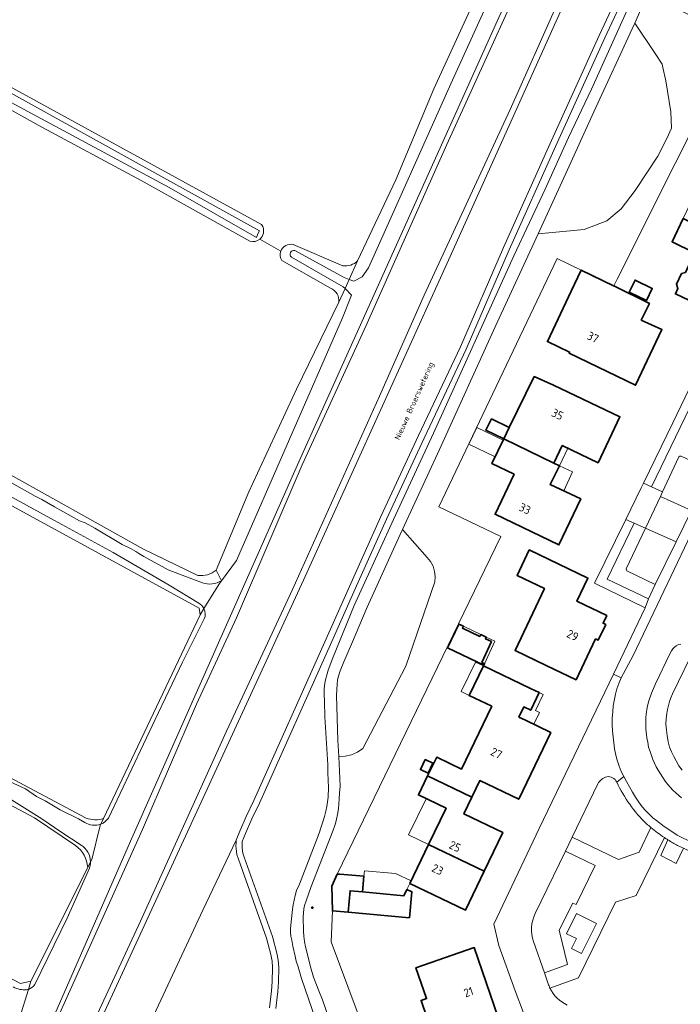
# Model space of a CAD drawing. Header units: metres. Extents: x 149984 to 156489, y 469398 to 478068.
# Tile 450 of 656: x 153351 to 153458, y 473338 to 473498. Entities that reach past the tile are written whole.
import ezdxf
from ezdxf.enums import TextEntityAlignment as Align

# ---------------------------------------------------------------- set-up
doc = ezdxf.new("R2010")
doc.units = ezdxf.units.M
doc.header["$LTSCALE"] = 0.75
for name, color, linetype, lineweight in [('B-WE-GR-BEPLANTING_CULTUUR_HEESTERS-GV', 252, 'Continuous', 18), ('B-WE-GR-GRAS-GV', 252, 'Continuous', 13), ('B-WE-IE-MEUBILAIR-S', 252, 'Continuous', 25), ('B-WE-OG-BEBOUWING-GV', 6, 'Continuous', 35), ('B-WE-OG-BEBOUWING-T18', 1, 'Continuous', 18), ('B-WE-OG-BEBOUWING_LUIFEL-GV', 6, 'Continuous', 18), ('B-WE-OG-BEBOUWING_OVERBOUWING-GV', 6, 'Continuous', 18), ('B-WE-OG-TERREIN_BEGROEID-GV', 252, 'Continuous', 18), ('B-WE-OG-TERREIN_ERF-GV', 252, 'Continuous', 18), ('B-WE-OG-TERREIN_OEVER-GV', 252, 'Continuous', 18), ('B-WE-OG-TOPOGRAFIE-T18', 7, 'Continuous', 18), ('B-WE-OG-WATER_MEER-GV', 252, 'Continuous', 18), ('B-WE-OG-WATER_SLOOT-GV', 252, 'Continuous', 18), ('B-WE-VH-GESLOTENVERHARDING_BETON-GV', 252, 'Continuous', 18), ('B-WE-VH-ONVERHARD_ZAND-GV', 252, 'Continuous', 18), ('B-WE-VH-OPENVERHARDING_BETONSTRAATSTEEN-GV', 252, 'Continuous', 18), ('B-WE-VH-OPENVERHARDING_STRAATBAKSTEEN-GV', 252, 'Continuous', 18), ('B-WE-VH-OPENVERHARDING_TEGEL-GV', 252, 'Continuous', 18)]:
    doc.layers.add(name, color=color, linetype=linetype, lineweight=lineweight)
doc.styles.add('NLCS-ISO-M500-T18', font='NLCS-ISO.ttf', dxfattribs={"height": 0.9})
doc.styles.add('NLCS-ISO-M750-T18', font='NLCS-ISO.ttf', dxfattribs={"height": 1.35})

# ---------------------------------------------------------------- blocks, each defined once
blk = doc.blocks.new('SIE-MEUBILAIR_PAAL_LICHTMAST-SO')
for points in [[(-0.62, 0), (-1, 0)], [(-0.71, 0.71), (-0.44, 0.44)], [(0, 1), (0, 0.62)], [(0.44, 0.44), (0.71, 0.71)], [(1, 0), (0.62, 0)], [(-0.71, -0.71), (-0.44, -0.44)], [(0, -0.62), (0, -1)], [(0.44, -0.44), (0.71, -0.71)]]:
    blk.add_lwpolyline(points)
blk.add_circle((0, 0), 0.5)

msp = doc.modelspace()

# ---------------------------------------------------------------- linework, layer by layer
at = {"layer": 'B-WE-GR-BEPLANTING_CULTUUR_HEESTERS-GV', "flags": 128}
for points in [[(153452.134, 473500), (153450.742, 473496.943), (153454.066, 473492.014), (153455.222, 473490.258), (153455.289, 473489.754), (153455.787, 473487.602), (153456.633, 473482.525), (153456.745, 473479.911), (153455.979, 473478.217), (153454.511, 473475.357), (153450.813, 473469.777), (153448.553, 473466.789), (153446.198, 473464.832), (153442.536, 473463.446), (153435.034, 473462.737), (153428.1, 473447.65), (153419.03, 473427.73), (153413.031, 473414.742), (153417.029, 473410.18), (153417.569, 473409.504), (153417.976, 473408.74), (153418.236, 473407.915), (153418.339, 473407.057), (153418.284, 473406.193), (153413.619, 473392.66), (153413.521, 473392.426), (153406.559, 473379.126), (153405.696, 473378.539), (153404.737, 473378.123), (153403.718, 473377.894), (153402.674, 473377.86), (153402.86, 473374.26), (153402.87, 473372.97), (153402.78, 473371.93), (153402.74, 473370.93), (153402.61, 473369.39), (153402.5, 473368.69), (153402.22, 473367.41), (153402.01, 473366.66), (153401.75, 473365.88), (153398.19, 473356.72), (153397.36, 473354.44), (153397.11, 473353.68), (153397, 473353.1), (153396.87, 473351.78), (153396.91, 473349.48), (153396.99, 473348.66), (153397.11, 473347.82), (153397.26, 473346.96), (153397.8, 473344.83), (153398.06, 473343.7), (153398.58, 473342.04), (153399.43, 473339.8), (153400, 473338.35), (153402.04, 473332.57)], [(153409.74, 473325.543), (153401.438, 473347.731), (153401.64, 473352.775), (153401.546, 473356.803), (153402.426, 473358.757), (153428.97, 473413.592), (153418.925, 473418.379), (153438.143, 473458.711), (153442.057, 473456.846), (153447.311, 473454.276), (153447.348, 473454.258), (153447.894, 473455.346), (153466.75, 473492.918), (153467.58, 473494.573), (153467.518, 473494.602), (153456.706, 473499.67)], [(153444.76, 473373.41), (153440.595, 473364.777), (153448.13, 473361.13), (153451.47, 473362.3), (153453.384, 473366.309)], [(153434.32, 473347.79), (153436.068, 473342.731), (153439.84, 473344.1), (153438.49, 473349.63), (153440.7, 473354.05), (153441.23, 473353.8), (153444.3, 473360.14), (153439.491, 473362.489), (153434.6, 473352.35)]]:
    msp.add_lwpolyline(points, dxfattribs=at)
for points in [[(153465.91, 473430.15), (153465.81, 473430.48), (153461.21, 473432.71), (153461.15, 473433.07), (153464.14, 473439.39), (153464.51, 473439.54), (153468.95, 473437.35), (153469.16, 473437.28), (153469.44, 473437.41), (153470.41, 473439.403), (153463.58, 473442.59), (153453.474, 473421.633), (153455.266, 473420.806), (153457.9, 473426.51), (153458.08, 473426.6), (153458.28, 473426.65), (153462.76, 473424.57), (153463.14, 473424.49), (153463.3, 473424.62)], [(153452.976, 473403.477), (153454.092, 473405.766), (153449.46, 473408), (153449.35, 473408.32), (153452.479, 473414.914), (153450.65, 473415.73), (153446.25, 473406.65)]]:
    msp.add_lwpolyline(points, close=True, dxfattribs=at)
at = {"layer": 'B-WE-GR-BEPLANTING_CULTUUR_HEESTERS-GV'}
for points in [[(153446.2, 473374.56, 0.2008481), (153444.76, 473373.41)], [(153447.82, 473373.68, 0.3407791), (153446.2, 473374.56)], [(153452.65, 473366.94, -0.0914343), (153447.82, 473373.68)], [(153453.384, 473366.309, -0.0124387), (153452.65, 473366.94)], [(153434.6, 473352.35, 0.2092028), (153434.32, 473347.79)]]:
    msp.add_lwpolyline(points, format="xyb", dxfattribs=at)
at = {"layer": 'B-WE-GR-GRAS-GV', "flags": 128}
for points in [[(153062.906, 473585.501), (152754.521, 473793.784), (152751.081, 473795.24), (152748.568, 473794.313), (152732.652, 473765.879), (152731.789, 473764.337), (152735.967, 473761.413), (152732.825, 473756.214), (153033.921, 473556.321), (153112.105, 473504.33), (153149.411, 473480.782), (153361.633, 473367.856)], [(153364.441, 473367.801), (153380.128, 473400.878), (153379.996, 473401.937), (153143.326, 473531.185), (153066.275, 473583.226), (153045.241, 473555.424)], [(153388.239, 473461.534), (153370.554, 473471.39), (153353.84, 473480.352), (153316.961, 473501.049), (153293.328, 473513.499), (153263.931, 473529.219), (153247.361, 473538.78), (153217.708, 473555.065), (153187.988, 473571.784)], [(153359.903, 473363.377), (153353.223, 473367.874), (153154.09, 473473.939), (153138.612, 473482.749), (153119.836, 473495.223), (153114.012, 473498.795), (153096.068, 473510.518), (153083.136, 473519.605), (153017.689, 473563.086), (153016.499, 473562.954), (153014.829, 473564.146)], [(153013.671, 473558.741), (153012.989, 473557.725), (153003.534, 473543.639), (153003.269, 473541.92), (153077.617, 473492.707), (153109.896, 473471.011), (153142.837, 473450.771), (153190.991, 473425.238), (153350.932, 473340.968), (153352.652, 473341.365), (153361.873, 473359.834)], [(153225.669, 473555.555), (153242.367, 473545.627), (153282.178, 473523.417), (153319.698, 473502.818), (153367.074, 473476.878), (153390.126, 473464.23)], [(153134.96, 473552.377), (153130.878, 473546.719), (153130.36, 473544.837), (153130.457, 473543.24), (153141.113, 473535.652), (153164.043, 473524.05), (153201.573, 473503.587), (153214.92, 473496.099), (153232.971, 473486.985), (153256.648, 473473.693), (153288.271, 473456.894), (153319.261, 473440.226), (153347.439, 473424.601), (153370.945, 473411.545), (153379.794, 473407.271)], [(153447.595, 473537.336), (153446.945, 473535.903), (153437.054, 473514.231), (153420.228, 473477.232), (153407.081, 473447.755), (153396.703, 473425.209), (153386.048, 473400.377), (153379.557, 473386.324), (153370.766, 473365.994), (153352.888, 473326.308), (153335.93, 473288.558)], [(153343.793, 473292.727), (153358.936, 473326.279), (153370.467, 473351.13), (153384.407, 473381.988), (153395.155, 473404.969), (153409.276, 473436.366), (153416.555, 473452.777), (153430.523, 473482.934), (153438.164, 473500.006), (153453.054, 473532.322), (153454.938, 473535.442)], [(153405.72, 473458.328), (153411.942, 473471.508), (153418.127, 473486.28), (153428.309, 473508.494)], [(153393.244, 473459.904), (153389.822, 473461.854)], [(153389.822, 473461.854), (153393.244, 473459.904)], [(153395.253, 473460.987), (153403.34, 473457.558)], [(153401.325, 473453.897), (153393.429, 473458.393)], [(153382.728, 473408.134), (153388.08, 473420.848), (153395.817, 473437.507), (153402.685, 473451.641)]]:
    msp.add_lwpolyline(points, dxfattribs=at)
at = {"layer": 'B-WE-GR-GRAS-GV'}
for points in [[(153390.429, 473462.859, -0.1735538), (153389.822, 473461.854)], [(153390.126, 473464.23, -0.2106613), (153390.429, 473462.859)], [(153389.822, 473461.854, -0.2466333), (153388.239, 473461.534)], [(153393.429, 473458.393, -0.2360518), (153393.244, 473459.904)], [(153393.244, 473459.904, -0.1901258), (153394.067, 473460.846)], [(153394.067, 473460.846, -0.1811276), (153395.253, 473460.987)], [(153403.34, 473457.558, 0.2336279), (153405.72, 473458.328)], [(153402.685, 473451.641, 0.3394506), (153401.325, 473453.897)], [(153379.794, 473407.271, 0.2306387), (153382.728, 473408.134)], [(153361.633, 473367.856, 0.1756005), (153364.441, 473367.801)], [(153361.873, 473359.834, 0.22625), (153359.903, 473363.377)]]:
    msp.add_lwpolyline(points, format="xyb", dxfattribs=at)
at = {"layer": 'B-WE-OG-BEBOUWING-GV', "flags": 128}
for points in [[(153465.079, 473462.099), (153458.599, 473465.202), (153456.804, 473461.454), (153460.479, 473459.655), (153458.98, 473456.448), (153458.352, 473456.284), (153457.555, 473454.58), (153457.775, 473453.869), (153457.354, 473452.969), (153468.213, 473447.843), (153471.624, 473455.068), (153463.551, 473458.907)], [(153447.311, 473454.276), (153442.057, 473456.846), (153440.414, 473453.398), (153436.551, 473445.232), (153440.162, 473443.524), (153440.084, 473443.36), (153450.89, 473438.143), (153455.17, 473447.182), (153451.821, 473448.73), (153453.144, 473451.423), (153447.348, 473454.258)], [(153449.859, 473453.278), (153452.646, 473451.915), (153453.594, 473453.854), (153450.808, 473455.217)], [(153429.489, 473429.433), (153437.611, 473425.511), (153438.972, 473428.34), (153444.784, 473425.544), (153448.344, 473433.021), (153437.538, 473438.167), (153434.425, 473439.555), (153430.374, 473431.265)], [(153427.452, 473432.663), (153426.573, 473430.826), (153429.489, 473429.433), (153430.374, 473431.265)], [(153437.611, 473425.511), (153429.489, 473429.433), (153427.553, 473425.423), (153431.158, 473423.689), (153428.061, 473417.189), (153438.431, 473412.2), (153441.99, 473419.676), (153436.988, 473422.034), (153438.532, 473425.074)], [(153436.115, 473405.128), (153431.297, 473395.069), (153436.363, 473392.643), (153441.215, 473390.319), (153444.394, 473396.955), (153444.827, 473396.748), (153446.041, 473399.283), (153445.609, 473399.49), (153446.211, 473400.749), (153441.358, 473403.069), (153443.142, 473406.827), (153433.609, 473411.389), (153431.637, 473407.272)], [(153426.256, 473392.702), (153426.361, 473392.918), (153425.916, 473393.139), (153427.458, 473396.514), (153426.506, 473396.94), (153426.638, 473397.205), (153425.721, 473397.637), (153425.579, 473397.355), (153422.749, 473398.702), (153422.905, 473398.992), (153422.191, 473399.339), (153420.335, 473395.52)], [(153417.101, 473374.696), (153424.297, 473371.25), (153425.579, 473373.928), (153431.898, 473370.903), (153437.108, 473381.735), (153433.007, 473383.728), (153431.924, 473384.249), (153432.728, 473385.904), (153433.843, 473385.362), (153435.233, 473388.222), (153433.841, 473388.899), (153426.186, 473392.552), (153423.877, 473387.749), (153427.511, 473386.009), (153422.591, 473375.777), (153418.574, 473377.728)], [(153416.71, 473377.362), (153415.93, 473375.728), (153417.181, 473375.131), (153417.961, 473376.765)], [(153426.273, 473359.204), (153429.307, 473365.513), (153422.989, 473368.528), (153424.297, 473371.25), (153417.101, 473374.696), (153415.602, 473371.611), (153420.104, 473369.435), (153417.265, 473363.549)], [(153417.265, 473363.549), (153414.212, 473357.22), (153423.24, 473352.897), (153426.273, 473359.204)], [(153406.525, 473355.875), (153406.754, 473358.425), (153402.826, 473358.727), (153402.426, 473358.757), (153401.546, 473356.803), (153401.64, 473352.775), (153404.193, 473352.546), (153404.51, 473356.062)], [(153404.193, 473352.546), (153414.153, 473351.653), (153414.541, 473355.885), (153413.744, 473356.248), (153413.262, 473355.249), (153406.525, 473355.875), (153404.51, 473356.062)], [(153421.742, 473333.122), (153428.548, 473335.47), (153424.666, 473346.834), (153415.212, 473343.552), (153416.928, 473338.538), (153416.034, 473338.232), (153418.048, 473332.351), (153421.343, 473333.479), (153421.591, 473333.564)]]:
    msp.add_lwpolyline(points, close=True, dxfattribs=at)
at = {"layer": 'B-WE-OG-BEBOUWING_LUIFEL-GV', "flags": 128}
for points in [[(153438.532, 473425.074), (153439.891, 473427.898), (153438.972, 473428.34), (153437.611, 473425.511)], [(153438.532, 473425.074), (153436.988, 473422.034), (153439.209, 473420.987), (153440.662, 473424.07)], [(153422.905, 473398.992), (153422.749, 473398.702), (153425.579, 473397.355), (153425.721, 473397.637)], [(153426.361, 473392.918), (153428.037, 473396.564), (153426.638, 473397.205), (153426.506, 473396.94), (153427.458, 473396.514), (153425.916, 473393.139)], [(153423.877, 473387.749), (153426.186, 473392.552), (153424.853, 473393.195), (153422.538, 473388.395)], [(153435.233, 473388.222), (153433.843, 473385.362), (153432.728, 473385.904), (153431.924, 473384.249), (153434.349, 473383.076), (153435.286, 473385.013), (153434.618, 473385.336), (153435.866, 473387.916)], [(153416.861, 473371.002), (153414.021, 473365.114), (153417.265, 473363.549), (153420.104, 473369.435)], [(153406.525, 473355.875), (153413.262, 473355.249), (153413.744, 473356.248), (153414.212, 473357.22), (153414.414, 473357.638), (153411.909, 473358.833), (153406.834, 473359.288), (153406.754, 473358.425)]]:
    msp.add_lwpolyline(points, close=True, dxfattribs=at)
at = {"layer": 'B-WE-OG-BEBOUWING_OVERBOUWING-GV', "flags": 128}
msp.add_lwpolyline([(153429.381, 473429.208), (153425.082, 473431.284), (153423.771, 473428.569), (153428.07, 473426.493)], close=True, dxfattribs=at)
at = {"layer": 'B-WE-OG-TERREIN_BEGROEID-GV', "flags": 128}
for points in [[(153453.232, 473510.36), (153445.899, 473494.533), (153437.872, 473476.889), (153430.355, 473460.116), (153423.341, 473443.988), (153416.536, 473429.546), (153410.419, 473416.383), (153405.303, 473405.053), (153401.334, 473396.044), (153389.766, 473370.288), (153388.521, 473367.707), (153387.525, 473365.359), (153386.994, 473364.027), (153386.969, 473363.736), (153386.961, 473363.371), (153386.986, 473362.989), (153387.105, 473362.175), (153387.317, 473361.521), (153391.876, 473348.627), (153392.603, 473345.932), (153392.844, 473344.77), (153392.911, 473343.588), (153392.849, 473341.212), (153392.757, 473339.714), (153392.422, 473336.93)], [(153392.422, 473336.93), (153392.757, 473339.714), (153392.849, 473341.212), (153392.911, 473343.588), (153392.844, 473344.77), (153392.603, 473345.932), (153391.876, 473348.627), (153387.317, 473361.521), (153387.105, 473362.175), (153386.986, 473362.989), (153386.961, 473363.371), (153386.969, 473363.736), (153386.994, 473364.027), (153387.525, 473365.359), (153388.521, 473367.707), (153389.766, 473370.288), (153401.334, 473396.044), (153405.303, 473405.053), (153410.419, 473416.383), (153416.536, 473429.546), (153423.341, 473443.988), (153430.355, 473460.116), (153437.872, 473476.889), (153445.899, 473494.533), (153453.232, 473510.36)], [(153447.33, 473500), (153444.99, 473494.95), (153436.96, 473477.3), (153429.44, 473460.52), (153422.43, 473444.4), (153415.63, 473429.97), (153409.51, 473416.8), (153404.39, 473405.46), (153401.984, 473400), (153400.42, 473396.45), (153388.86, 473370.71), (153387.61, 473368.12), (153386.6, 473365.74), (153386.01, 473364.26), (153385.97, 473363.79), (153385.96, 473363.35), (153385.99, 473362.89), (153386.05, 473362.44), (153386.13, 473361.94), (153386.37, 473361.2), (153390.92, 473348.33), (153391.63, 473345.7), (153391.85, 473344.64), (153391.91, 473343.57), (153391.85, 473341.26), (153391.76, 473339.8), (153391.43, 473337.06)], [(153398.86, 473335.2), (153396.6, 473341.82), (153396.06, 473343.67), (153395.75, 473344.62), (153395.57, 473345.44), (153395.18, 473347.07), (153395.03, 473348), (153394.9, 473348.67), (153394.85, 473349.26), (153394.85, 473349.86), (153394.91, 473351.03), (153395.13, 473352.99), (153395.26, 473353.74), (153395.57, 473355.27), (153395.82, 473356.08), (153396.26, 473357.11), (153399.48, 473365.38), (153399.81, 473366.44), (153400.13, 473367.38), (153400.35, 473368.13), (153400.57, 473368.98), (153400.72, 473369.73), (153400.92, 473371.23), (153400.98, 473372.82), (153400.96, 473373.99), (153400.9, 473375.21), (153400.89, 473376.48), (153400.42, 473384.29), (153400.33, 473386.76), (153400.31, 473387.92), (153400.32, 473388.83), (153400.42, 473389.74), (153400.53, 473390.32), (153400.76, 473391.29), (153400.96, 473391.89), (153401.72, 473393.87), (153405.18, 473402.4), (153406.88, 473406.16), (153411.58, 473416.33), (153418.03, 473430.35), (153431.11, 473459.14), (153436.21, 473469.97), (153439.97, 473478.39), (153443.71, 473486.24), (153449.939, 473500)], [(153460.745, 473395.922), (153456.89, 473388.03), (153456.64, 473387.4), (153456.42, 473386.79), (153456.05, 473385.5), (153455.94, 473384.83), (153455.85, 473384.03), (153455.82, 473383.1), (153455.89, 473382.11), (153456, 473381.24), (153456.2, 473380.26), (153456.42, 473379.39), (153456.71, 473378.63), (153457.08, 473377.86), (153457.46, 473377.14), (153457.94, 473376.35), (153458.44, 473375.61)], [(153455.561, 473364.692), (153450.98, 473355.28), (153447.62, 473354.18), (153441.59, 473341.9), (153436.972, 473340.253)], [(153469.86, 473357.59), (153458.649, 473362.96), (153457.46, 473360.478), (153454.983, 473361.775), (153456.152, 473364.311)]]:
    msp.add_lwpolyline(points, dxfattribs=at)
for points in [[(153450.742, 473496.943), (153450.65, 473496.74), (153444.09, 473482.53), (153439.53, 473472.52), (153435.034, 473462.737), (153442.536, 473463.446), (153446.198, 473464.832), (153448.553, 473466.789), (153450.813, 473469.777), (153454.511, 473475.357), (153455.979, 473478.217), (153456.745, 473479.911), (153456.633, 473482.525), (153455.787, 473487.602), (153455.289, 473489.754), (153455.222, 473490.258), (153454.066, 473492.014)], [(153402.91, 473391.76), (153402.57, 473390.72), (153402.45, 473390.24), (153402.38, 473389.6), (153402.31, 473387.75), (153402.54, 473380.44), (153402.674, 473377.86), (153403.718, 473377.894), (153404.737, 473378.123), (153405.696, 473378.539), (153406.559, 473379.126), (153413.521, 473392.426), (153413.619, 473392.66), (153418.284, 473406.193), (153418.339, 473407.057), (153418.236, 473407.915), (153417.976, 473408.74), (153417.569, 473409.504), (153417.029, 473410.18), (153413.031, 473414.742), (153412.91, 473414.48), (153407.28, 473402.11), (153404.76, 473396.1), (153403.49, 473393.2)]]:
    msp.add_lwpolyline(points, close=True, dxfattribs=at)
at = {"layer": 'B-WE-OG-TERREIN_BEGROEID-GV'}
for points in [[(153456.152, 473364.311, -0.0082881), (153455.561, 473364.692)], [(153436.972, 473340.253, 0.1681355), (153439.76, 473337.48)]]:
    msp.add_lwpolyline(points, format="xyb", dxfattribs=at)
at = {"layer": 'B-WE-OG-TERREIN_ERF-GV', "flags": 128}
for points in [[(153432.69, 473336.24), (153431.35, 473339.8), (153428.68, 473347.16), (153427.87, 473350.64), (153435.24, 473366.17), (153447.287, 473391.247), (153452.442, 473401.977), (153444.206, 473405.979), (153449.282, 473416.34), (153451.81, 473421.5), (153452.168, 473422.236), (153456.94, 473432.06), (153462.315, 473443.18), (153463.92, 473446.5), (153472.04, 473442.753), (153472.93, 473444.58), (153479.74, 473458.85), (153491.503, 473483.173), (153482.751, 473487.328), (153488.888, 473500)], [(153466.75, 473492.918), (153447.894, 473455.346), (153447.348, 473454.258), (153453.144, 473451.423), (153451.821, 473448.73), (153455.17, 473447.182), (153450.89, 473438.143), (153440.084, 473443.36), (153440.162, 473443.524), (153436.551, 473445.232), (153440.414, 473453.398), (153442.057, 473456.846), (153438.143, 473458.711), (153418.925, 473418.379), (153428.97, 473413.592), (153402.426, 473358.757), (153402.826, 473358.727), (153406.754, 473358.425), (153406.525, 473355.875), (153413.262, 473355.249), (153413.744, 473356.248), (153414.541, 473355.885), (153414.153, 473351.653), (153404.193, 473352.546), (153401.64, 473352.775), (153401.438, 473347.731), (153409.74, 473325.543)]]:
    msp.add_lwpolyline(points, dxfattribs=at)
for points in [[(153457.354, 473452.969), (153457.775, 473453.869), (153457.555, 473454.58), (153458.352, 473456.284), (153458.98, 473456.448), (153460.479, 473459.655), (153456.804, 473461.454), (153458.599, 473465.202), (153460.394, 473468.95), (153464.083, 473467.209), (153467.181, 473473.763), (153478.019, 473468.615), (153474.605, 473461.382), (153466.566, 473465.203), (153465.079, 473462.099), (153463.551, 473458.907), (153471.624, 473455.068), (153468.213, 473447.843)], [(153449.859, 473453.278), (153450.808, 473455.217), (153453.594, 473453.854), (153452.646, 473451.915)], [(153436.988, 473422.034), (153441.99, 473419.676), (153438.431, 473412.2), (153428.061, 473417.189), (153431.158, 473423.689), (153427.553, 473425.423), (153429.489, 473429.433), (153426.573, 473430.826), (153427.452, 473432.663), (153430.374, 473431.265), (153434.425, 473439.555), (153437.538, 473438.167), (153448.344, 473433.021), (153444.784, 473425.544), (153438.972, 473428.34), (153437.611, 473425.511), (153438.532, 473425.074)], [(153431.297, 473395.069), (153436.115, 473405.128), (153431.637, 473407.272), (153433.609, 473411.389), (153443.142, 473406.827), (153441.358, 473403.069), (153446.211, 473400.749), (153445.609, 473399.49), (153446.041, 473399.283), (153444.827, 473396.748), (153444.394, 473396.955), (153441.215, 473390.319), (153436.363, 473392.643)], [(153422.905, 473398.992), (153422.749, 473398.702), (153425.579, 473397.355), (153425.721, 473397.637), (153426.638, 473397.205), (153426.506, 473396.94), (153427.458, 473396.514), (153425.916, 473393.139), (153426.361, 473392.918), (153426.256, 473392.702), (153420.335, 473395.52), (153422.191, 473399.339)], [(153424.297, 473371.25), (153422.989, 473368.528), (153429.307, 473365.513), (153426.273, 473359.204), (153423.24, 473352.897), (153414.212, 473357.22), (153417.265, 473363.549), (153420.104, 473369.435), (153415.602, 473371.611), (153417.101, 473374.696), (153418.574, 473377.728), (153422.591, 473375.777), (153427.511, 473386.009), (153423.877, 473387.749), (153426.186, 473392.552), (153433.841, 473388.899), (153435.233, 473388.222), (153433.843, 473385.362), (153432.728, 473385.904), (153431.924, 473384.249), (153433.007, 473383.728), (153437.108, 473381.735), (153431.898, 473370.903), (153425.579, 473373.928)], [(153415.93, 473375.728), (153416.71, 473377.362), (153417.961, 473376.765), (153417.181, 473375.131)], [(153416.034, 473338.232), (153416.928, 473338.538), (153415.212, 473343.552), (153424.666, 473346.834), (153428.548, 473335.47), (153421.742, 473333.122), (153421.591, 473333.564), (153421.343, 473333.479), (153418.048, 473332.351)]]:
    msp.add_lwpolyline(points, close=True, dxfattribs=at)
at = {"layer": 'B-WE-OG-TERREIN_OEVER-GV', "flags": 128}
for points in [[(153361.633, 473367.856), (153149.411, 473480.782), (153112.105, 473504.33), (153033.921, 473556.321), (152732.825, 473756.214), (152731.211, 473753.244), (152749.075, 473741.338), (152946.011, 473610.083), (153013.335, 473565.212), (153014.829, 473564.146), (153016.499, 473562.954), (153017.689, 473563.086), (153083.136, 473519.605), (153096.068, 473510.518), (153114.012, 473498.795), (153119.836, 473495.223)], [(153224.163, 473555.131), (153226.134, 473554.091), (153231.545, 473550.528), (153237.498, 473547.511), (153248.372, 473541.082), (153252.421, 473539.098), (153264.803, 473532.192), (153273.455, 473527.033), (153284.567, 473521.556), (153315.206, 473504.49), (153338.94, 473490.838), (153347.76, 473486.474), (153389.762, 473463.228), (153389.531, 473462.712), (153389.284, 473462.161), (153375.089, 473470.254), (153345.058, 473486.394), (153289.231, 473516.821), (153246.765, 473540.501), (153226.26, 473552.275), (153190.674, 473571.457), (153185.933, 473574.146), (153177.334, 473578.356), (153163.477, 473585.97)], [(153162.875, 473585.114), (153187.988, 473571.784), (153217.708, 473555.065), (153247.361, 473538.78), (153263.931, 473529.219), (153293.328, 473513.499), (153316.961, 473501.049), (153353.84, 473480.352), (153370.554, 473471.39), (153388.239, 473461.534)], [(153352.238, 473340.038), (153352.652, 473341.365), (153350.932, 473340.968), (153190.991, 473425.238), (153142.837, 473450.771), (153109.896, 473471.011), (153077.617, 473492.707), (153003.269, 473541.92), (153003.534, 473543.639), (153012.989, 473557.725), (153013.671, 473558.741)], [(153390.126, 473464.23), (153367.074, 473476.878), (153319.698, 473502.818), (153282.178, 473523.417), (153242.367, 473545.627), (153225.669, 473555.555)], [(153379.794, 473407.271), (153370.945, 473411.545), (153347.439, 473424.601), (153319.261, 473440.226), (153288.271, 473456.894), (153256.648, 473473.693), (153232.971, 473486.985), (153214.92, 473496.099), (153201.573, 473503.587), (153164.043, 473524.05), (153141.113, 473535.652), (153130.457, 473543.24), (153130.36, 473544.837), (153130.878, 473546.719), (153134.96, 473552.377)], [(153271.008, 473130.674), (153272.273, 473130.006), (153272.731, 473130.878), (153298.373, 473187.918), (153321.747, 473239.55), (153339.016, 473279.844), (153363.056, 473332.988), (153396.928, 473406.483), (153420.476, 473458.464), (153447.863, 473519.168), (153456.976, 473537.014)], [(153446.951, 473537.144), (153428.675, 473497.887), (153396.405, 473426.194), (153368.844, 473364.096), (153356.91, 473336.898), (153334.284, 473286.991)], [(153335.93, 473288.558), (153352.888, 473326.308), (153370.766, 473365.994), (153379.557, 473386.324), (153386.048, 473400.377), (153396.703, 473425.209), (153407.081, 473447.755), (153420.228, 473477.232), (153437.054, 473514.231), (153446.945, 473535.903), (153447.595, 473537.336)], [(153454.938, 473535.442), (153453.054, 473532.322), (153438.164, 473500.006), (153430.523, 473482.934), (153416.555, 473452.777), (153409.276, 473436.366), (153395.155, 473404.969), (153384.407, 473381.988), (153370.467, 473351.13), (153358.936, 473326.279), (153343.793, 473292.727), (153336.219, 473275.052), (153327.775, 473256.097), (153320.137, 473238.702), (153306.963, 473209.349), (153299.699, 473192.612), (153291.024, 473173.773), (153281.566, 473153.073), (153274.178, 473136.626), (153271.008, 473130.674)], [(153143.326, 473531.185), (153379.996, 473401.937), (153380.128, 473400.878)], [(153428.309, 473508.494), (153418.127, 473486.28), (153411.942, 473471.508), (153405.72, 473458.328), (153404.354, 473455.318), (153405.138, 473455.039), (153406.488, 473455.754), (153407.52, 473457.183), (153420.855, 473487.107), (153429.824, 473506.792), (153430.142, 473508.221), (153430.273, 473508.699)], [(153119.836, 473495.223), (153138.612, 473482.749), (153154.09, 473473.939), (153353.223, 473367.874), (153359.903, 473363.377)], [(153403.34, 473457.558), (153395.253, 473460.987)], [(153395.51, 473460.047), (153403.519, 473455.614), (153404.354, 473455.318), (153405.72, 473458.328)], [(153393.429, 473458.393), (153401.325, 473453.897)], [(153402.685, 473451.641), (153403.68, 473453.834), (153403.399, 473454.115), (153394.969, 473458.921)], [(153379.918, 473402.744), (153375.135, 473405.678), (153366.016, 473410.969), (153356.459, 473416.195), (153345.067, 473422.413)], [(153349.522, 473422.288), (153353.362, 473420.106), (153354.406, 473419.567), (153356.499, 473418.421), (153360.522, 473416.133), (153361.446, 473415.805), (153363.048, 473414.914), (153367.489, 473412.28), (153368.957, 473411.596), (153369.679, 473411.129), (153370.198, 473410.801), (153370.997, 473410.319), (153371.984, 473409.77), (153372.879, 473409.284), (153374.933, 473408.171), (153377.917, 473407.025), (153380.504, 473406.033)], [(153383.621, 473406.399), (153382.728, 473408.134)], [(153380.755, 473401.886), (153380.128, 473400.878), (153364.441, 473367.801), (153364.001, 473366.873)], [(153380.128, 473400.878), (153380.755, 473401.886)], [(153365.257, 473367.86), (153372.816, 473383.84), (153377.259, 473393.183), (153380.81, 473400.185)], [(153349.184, 473373.798), (153351.788, 473372.611), (153353.574, 473371.372), (153354.965, 473370.635), (153357.42, 473369.173), (153360.402, 473367.711), (153361.429, 473367.146)], [(153360.789, 473363.478), (153357.533, 473365.604), (153354.421, 473367.736), (153347.54, 473371.979)], [(153364.001, 473366.873), (153364.441, 473367.801)], [(153362.332, 473360.752), (153361.873, 473359.834)], [(153361.873, 473359.834), (153362.332, 473360.752)], [(153361.873, 473359.834), (153352.652, 473341.365), (153352.238, 473340.038)], [(153353.294, 473340.8), (153358.529, 473351.573), (153362.161, 473359.697)]]:
    msp.add_lwpolyline(points, dxfattribs=at)
at = {"layer": 'B-WE-OG-TERREIN_OEVER-GV'}
for points in [[(153389.822, 473461.854, 0.1735538), (153390.429, 473462.859)], [(153390.429, 473462.859, 0.2106613), (153390.126, 473464.23)], [(153388.239, 473461.534, 0.2466333), (153389.822, 473461.854)], [(153393.244, 473459.904, 0.2360518), (153393.429, 473458.393)], [(153394.067, 473460.846, 0.1901258), (153393.244, 473459.904)], [(153395.253, 473460.987, 0.1811276), (153394.067, 473460.846)], [(153394.969, 473458.921, -0.7583009), (153395.51, 473460.047)], [(153405.72, 473458.328, -0.2336279), (153403.34, 473457.558)], [(153401.325, 473453.897, -0.3394506), (153402.685, 473451.641)], [(153382.728, 473408.134, -0.2306387), (153379.794, 473407.271)], [(153380.504, 473406.033, 0.2149625), (153383.621, 473406.399)], [(153380.755, 473401.886, 0.1528308), (153379.918, 473402.744)], [(153380.81, 473400.185, 0.2227124), (153380.755, 473401.886)], [(153361.429, 473367.146, 0.2455402), (153364.001, 473366.873)], [(153364.441, 473367.801, -0.1756005), (153361.633, 473367.856)], [(153364.001, 473366.873, 0.1455651), (153365.257, 473367.86)], [(153359.903, 473363.377, -0.22625), (153361.873, 473359.834)], [(153362.332, 473360.752, 0.2598085), (153360.789, 473363.478)], [(153362.161, 473359.697, 0.0831995), (153362.332, 473360.752)], [(153349.793, 473340.436, 0.1466169), (153351.931, 473339.956)], [(153351.931, 473339.956, 0.0344664), (153352.238, 473340.038)], [(153352.238, 473340.038, 0.1478196), (153353.294, 473340.8)]]:
    msp.add_lwpolyline(points, format="xyb", dxfattribs=at)
at = {"layer": 'B-WE-OG-TERREIN_OEVER-GV', "flags": 128}
msp.add_lwpolyline([(153402.685, 473451.641), (153395.817, 473437.507), (153388.08, 473420.848), (153382.728, 473408.134), (153383.621, 473406.399), (153386.069, 473409.664), (153403.267, 473449.087), (153404.722, 473452.792), (153403.68, 473453.834)], close=True, dxfattribs=at)
at = {"layer": 'B-WE-OG-WATER_MEER-GV', "flags": 128}
msp.add_lwpolyline([(153391.43, 473337.06), (153391.76, 473339.8), (153391.85, 473341.26), (153391.91, 473343.57), (153391.85, 473344.64), (153391.63, 473345.7), (153390.92, 473348.33), (153386.37, 473361.2), (153386.13, 473361.94), (153386.05, 473362.44), (153385.99, 473362.89), (153385.96, 473363.35), (153385.97, 473363.79), (153386.01, 473364.26), (153380.582, 473352.871), (153368.064, 473326.104)], dxfattribs=at)
at = {"layer": 'B-WE-OG-WATER_SLOOT-GV', "flags": 128}
for points in [[(153163.477, 473585.97), (153177.334, 473578.356), (153185.933, 473574.146), (153190.674, 473571.457), (153226.26, 473552.275), (153246.765, 473540.501), (153289.231, 473516.821), (153345.058, 473486.394), (153375.089, 473470.254), (153389.284, 473462.161), (153389.531, 473462.712), (153389.762, 473463.228), (153347.76, 473486.474), (153338.94, 473490.838), (153315.206, 473504.49), (153284.567, 473521.556), (153273.455, 473527.033), (153264.803, 473532.192), (153252.421, 473539.098), (153248.372, 473541.082), (153237.498, 473547.511), (153231.545, 473550.528), (153226.134, 473554.091), (153224.163, 473555.131)], [(153459.436, 473541.832), (153458.435, 473539.871), (153456.976, 473537.014), (153447.863, 473519.168), (153420.476, 473458.464), (153396.928, 473406.483), (153363.056, 473332.988), (153339.016, 473279.844), (153321.747, 473239.55), (153298.373, 473187.918), (153272.731, 473130.878), (153272.273, 473130.006), (153272.087, 473129.257), (153259.123, 473103.328), (153256.365, 473097.139)], [(153261.905, 473137.944), (153265.755, 473133.451), (153265.941, 473135.313), (153267.245, 473138.665), (153285.774, 473179.913), (153308.306, 473230.193), (153334.284, 473286.991), (153356.91, 473336.898), (153368.844, 473364.096), (153396.405, 473426.194), (153428.675, 473497.887), (153446.951, 473537.144)], [(153430.273, 473508.699), (153430.142, 473508.221), (153429.824, 473506.792), (153420.855, 473487.107), (153407.52, 473457.183), (153406.488, 473455.754), (153405.138, 473455.039), (153404.354, 473455.318), (153403.68, 473453.834), (153404.722, 473452.792), (153403.267, 473449.087), (153386.069, 473409.664), (153383.621, 473406.399), (153383.598, 473406.369), (153383.291, 473405.96), (153380.755, 473401.886)], [(153368.064, 473326.104), (153380.582, 473352.871), (153386.01, 473364.26), (153386.6, 473365.74), (153387.61, 473368.12), (153388.86, 473370.71), (153400.42, 473396.45), (153401.984, 473400), (153404.39, 473405.46), (153409.51, 473416.8), (153415.63, 473429.97), (153422.43, 473444.4), (153429.44, 473460.52), (153436.96, 473477.3), (153444.99, 473494.95), (153447.33, 473500)], [(153403.68, 473453.834), (153404.354, 473455.318), (153403.519, 473455.614), (153395.51, 473460.047)], [(153394.969, 473458.921), (153403.399, 473454.115), (153403.68, 473453.834)], [(153345.067, 473422.413), (153356.459, 473416.195), (153366.016, 473410.969), (153375.135, 473405.678), (153379.918, 473402.744)], [(153380.504, 473406.033), (153377.917, 473407.025), (153374.933, 473408.171), (153372.879, 473409.284), (153371.984, 473409.77), (153370.997, 473410.319), (153370.198, 473410.801), (153369.679, 473411.129), (153368.957, 473411.596), (153367.489, 473412.28), (153363.048, 473414.914), (153361.446, 473415.805), (153360.522, 473416.133), (153356.499, 473418.421), (153354.406, 473419.567), (153353.362, 473420.106), (153349.522, 473422.288)], [(153380.755, 473401.886), (153383.291, 473405.96), (153383.598, 473406.369), (153383.621, 473406.399)], [(153380.81, 473400.185), (153377.259, 473393.183), (153372.816, 473383.84), (153365.257, 473367.86)], [(153361.429, 473367.146), (153360.402, 473367.711), (153357.42, 473369.173), (153354.965, 473370.635), (153353.574, 473371.372), (153351.788, 473372.611), (153349.184, 473373.798)], [(153347.54, 473371.979), (153354.421, 473367.736), (153357.533, 473365.604), (153360.789, 473363.478)], [(153364.001, 473366.873), (153363.896, 473366.652), (153362.529, 473361.147), (153362.332, 473360.752)], [(153363.896, 473366.652), (153364.001, 473366.873)], [(153362.332, 473360.752), (153362.529, 473361.147), (153363.896, 473366.652)], [(153362.161, 473359.697), (153358.529, 473351.573), (153353.294, 473340.8)], [(153350.722, 473335.232), (153350.771, 473335.342), (153352.238, 473340.038)], [(153352.238, 473340.038), (153350.771, 473335.342), (153350.722, 473335.232)]]:
    msp.add_lwpolyline(points, dxfattribs=at)
at = {"layer": 'B-WE-OG-WATER_SLOOT-GV'}
for points in [[(153395.51, 473460.047, 0.7583009), (153394.969, 473458.921)], [(153383.621, 473406.399, -0.2149625), (153380.504, 473406.033)], [(153379.918, 473402.744, -0.1528308), (153380.755, 473401.886)], [(153380.755, 473401.886, -0.2227124), (153380.81, 473400.185)], [(153364.001, 473366.873, -0.2455402), (153361.429, 473367.146)], [(153365.257, 473367.86, -0.1455651), (153364.001, 473366.873)], [(153360.789, 473363.478, -0.2598085), (153362.332, 473360.752)], [(153362.332, 473360.752, -0.0831995), (153362.161, 473359.697)], [(153351.931, 473339.956, -0.1466169), (153349.793, 473340.436)], [(153352.238, 473340.038, -0.0344664), (153351.931, 473339.956)], [(153353.294, 473340.8, -0.1478196), (153352.238, 473340.038)]]:
    msp.add_lwpolyline(points, format="xyb", dxfattribs=at)
at = {"layer": 'B-WE-VH-GESLOTENVERHARDING_BETON-GV', "flags": 128}
for points in [[(153449.939, 473500), (153443.71, 473486.24), (153439.97, 473478.39), (153436.21, 473469.97), (153431.11, 473459.14), (153418.03, 473430.35), (153411.58, 473416.33), (153406.88, 473406.16), (153405.18, 473402.4), (153401.72, 473393.87), (153400.96, 473391.89), (153400.76, 473391.29), (153400.53, 473390.32), (153400.42, 473389.74), (153400.32, 473388.83), (153400.31, 473387.92), (153400.33, 473386.76), (153400.42, 473384.29), (153400.89, 473376.48), (153400.9, 473375.21), (153400.96, 473373.99), (153400.98, 473372.82), (153400.92, 473371.23), (153400.72, 473369.73), (153400.57, 473368.98), (153400.35, 473368.13), (153400.13, 473367.38), (153399.81, 473366.44), (153399.48, 473365.38), (153396.26, 473357.11), (153395.82, 473356.08), (153395.57, 473355.27), (153395.26, 473353.74), (153395.13, 473352.99), (153394.91, 473351.03), (153394.85, 473349.86), (153394.85, 473349.26), (153394.9, 473348.67), (153395.03, 473348), (153395.18, 473347.07), (153395.57, 473345.44), (153395.75, 473344.62), (153396.06, 473343.67), (153396.6, 473341.82), (153398.86, 473335.2)], [(153402.04, 473332.57), (153400, 473338.35), (153399.43, 473339.8), (153398.58, 473342.04), (153398.06, 473343.7), (153397.8, 473344.83), (153397.26, 473346.96), (153397.11, 473347.82), (153396.99, 473348.66), (153396.91, 473349.48), (153396.87, 473351.78), (153397, 473353.1), (153397.11, 473353.68), (153397.36, 473354.44), (153398.19, 473356.72), (153401.75, 473365.88), (153402.01, 473366.66), (153402.22, 473367.41), (153402.5, 473368.69), (153402.61, 473369.39), (153402.74, 473370.93), (153402.78, 473371.93), (153402.87, 473372.97), (153402.86, 473374.26), (153402.674, 473377.86), (153402.54, 473380.44), (153402.31, 473387.75), (153402.38, 473389.6), (153402.45, 473390.24), (153402.57, 473390.72), (153402.91, 473391.76), (153403.49, 473393.2), (153404.76, 473396.1), (153407.28, 473402.11), (153412.91, 473414.48), (153413.031, 473414.742), (153419.03, 473427.73), (153428.1, 473447.65), (153435.034, 473462.737), (153439.53, 473472.52), (153444.09, 473482.53), (153450.65, 473496.74), (153450.742, 473496.943), (153452.134, 473500)]]:
    msp.add_lwpolyline(points, dxfattribs=at)
at = {"layer": 'B-WE-VH-ONVERHARD_ZAND-GV', "flags": 128}
msp.add_lwpolyline([(153441.28, 473348.3), (153440.5, 473346.67), (153442.12, 473345.88), (153444.53, 473350.75), (153441.27, 473352.36), (153439.68, 473349.08)], close=True, dxfattribs=at)
at = {"layer": 'B-WE-VH-OPENVERHARDING_BETONSTRAATSTEEN-GV', "flags": 128}
for points in [[(153454.94, 473420.099), (153459.976, 473417.815), (153463.3, 473424.62), (153463.14, 473424.49), (153462.76, 473424.57), (153458.28, 473426.65), (153458.08, 473426.6), (153457.9, 473426.51), (153455.266, 473420.806)], [(153452.479, 473414.914), (153454.94, 473420.099), (153455.266, 473420.806), (153453.474, 473421.633), (153452.168, 473422.236), (153451.81, 473421.5), (153449.282, 473416.34), (153450.65, 473415.73)], [(153454.94, 473420.099), (153452.479, 473414.914), (153457.472, 473412.686), (153459.976, 473417.815)], [(153452.479, 473414.914), (153449.35, 473408.32), (153449.46, 473408), (153454.092, 473405.766), (153457.472, 473412.686)]]:
    msp.add_lwpolyline(points, close=True, dxfattribs=at)
for points in [[(153461.59, 473417.51), (153450.52, 473394.27), (153448.55, 473390.64), (153448.15, 473389.71), (153447.86, 473388.85), (153447.63, 473387.95), (153447.25, 473386.09), (153447.2, 473385.17), (153447.1, 473384.04), (153447.09, 473383.03), (153447.14, 473382.04), (153447.22, 473381.02), (153447.33, 473380.06), (153447.48, 473379.07), (153447.66, 473378.05), (153447.89, 473377.26), (153448.23, 473376.26), (153448.54, 473375.44), (153448.97, 473374.63), (153449.39, 473373.77), (153450.37, 473372.04), (153450.85, 473371.25), (153451.42, 473370.45), (153451.98, 473369.7), (153452.52, 473369.09), (153453.11, 473368.47), (153453.71, 473367.91), (153454.26, 473367.44), (153455.55, 473366.47), (153456.28, 473366), (153457.64, 473365.08), (153470.46, 473358.818)], [(153459.976, 473417.815), (153457.472, 473412.686), (153454.092, 473405.766), (153452.976, 473403.477), (153452.442, 473401.977), (153447.287, 473391.247), (153448.55, 473390.64), (153450.52, 473394.27), (153461.59, 473417.51)], [(153458.33, 473371.14), (153457.42, 473371.94), (153456.94, 473372.4), (153456.14, 473373.31), (153455.69, 473373.85), (153454.57, 473375.62), (153454.24, 473376.2), (153453.95, 473376.78), (153453.71, 473377.35), (153453.45, 473378.03), (153453.23, 473378.67), (153453.01, 473379.38), (153452.89, 473380.16), (153452.74, 473380.88), (153452.56, 473382.37), (153452.53, 473383.03), (153452.56, 473383.63), (153452.56, 473384.17), (153452.61, 473384.72), (153452.77, 473385.79), (153452.88, 473386.31), (153453.05, 473386.88), (153453.45, 473388.11), (153454.11, 473389.63), (153456.43, 473394.5), (153456.71, 473395.02), (153456.94, 473395.32), (153457.21, 473395.62), (153457.49, 473395.83), (153457.86, 473396.02), (153458.23, 473396.12)], [(153457.71, 473363.41), (153458.649, 473362.96), (153469.86, 473357.59), (153470.46, 473358.818), (153457.64, 473365.08), (153456.28, 473366), (153455.55, 473366.47), (153454.26, 473367.44), (153453.71, 473367.91), (153453.11, 473368.47), (153452.52, 473369.09), (153451.98, 473369.7), (153451.42, 473370.45), (153450.85, 473371.25), (153450.37, 473372.04), (153449.39, 473373.77), (153448.97, 473374.63), (153447.82, 473373.68)]]:
    msp.add_lwpolyline(points, dxfattribs=at)
at = {"layer": 'B-WE-VH-OPENVERHARDING_BETONSTRAATSTEEN-GV'}
for points in [[(153447.82, 473373.68, 0.0914343), (153452.65, 473366.94)], [(153452.65, 473366.94, 0.0124387), (153453.384, 473366.309)], [(153453.384, 473366.309, 0.0263285), (153455.561, 473364.692)], [(153455.561, 473364.692, 0.0082881), (153456.152, 473364.311)], [(153456.152, 473364.311, 0.0174372), (153457.71, 473363.41)]]:
    msp.add_lwpolyline(points, format="xyb", dxfattribs=at)
at = {"layer": 'B-WE-VH-OPENVERHARDING_STRAATBAKSTEEN-GV', "flags": 128}
for points in [[(153448.97, 473374.63), (153448.54, 473375.44), (153448.23, 473376.26), (153447.89, 473377.26), (153447.66, 473378.05), (153447.48, 473379.07), (153447.33, 473380.06), (153447.22, 473381.02), (153447.14, 473382.04), (153447.09, 473383.03), (153447.1, 473384.04), (153447.2, 473385.17), (153447.25, 473386.09), (153447.63, 473387.95), (153447.86, 473388.85), (153448.15, 473389.71), (153448.55, 473390.64), (153447.287, 473391.247), (153435.24, 473366.17), (153427.87, 473350.64), (153428.68, 473347.16), (153431.35, 473339.8), (153432.69, 473336.24)], [(153434.6, 473352.35), (153439.491, 473362.489), (153440.595, 473364.777), (153444.76, 473373.41)], [(153447.82, 473373.68), (153448.97, 473374.63)], [(153453.384, 473366.309), (153451.47, 473362.3), (153448.13, 473361.13), (153440.595, 473364.777), (153439.491, 473362.489), (153444.3, 473360.14), (153441.23, 473353.8), (153440.7, 473354.05), (153438.49, 473349.63), (153439.84, 473344.1), (153436.068, 473342.731), (153436.69, 473340.93)], [(153436.972, 473340.253), (153441.59, 473341.9), (153447.62, 473354.18), (153450.98, 473355.28), (153455.561, 473364.692)], [(153436.69, 473340.93), (153436.068, 473342.731), (153434.32, 473347.79)]]:
    msp.add_lwpolyline(points, dxfattribs=at)
at = {"layer": 'B-WE-VH-OPENVERHARDING_STRAATBAKSTEEN-GV'}
for points in [[(153444.76, 473373.41, -0.2008481), (153446.2, 473374.56)], [(153446.2, 473374.56, -0.3407791), (153447.82, 473373.68)], [(153455.561, 473364.692, -0.0263285), (153453.384, 473366.309)], [(153434.32, 473347.79, -0.2092028), (153434.6, 473352.35)], [(153436.69, 473340.93, 0.0298929), (153436.972, 473340.253)], [(153436.972, 473340.253, -0.0298929), (153436.69, 473340.93)], [(153439.76, 473337.48, -0.1681355), (153436.972, 473340.253)]]:
    msp.add_lwpolyline(points, format="xyb", dxfattribs=at)
at = {"layer": 'B-WE-VH-OPENVERHARDING_STRAATBAKSTEEN-GV', "flags": 128}
msp.add_lwpolyline([(153441.28, 473348.3), (153439.68, 473349.08), (153441.27, 473352.36), (153444.53, 473350.75), (153442.12, 473345.88), (153440.5, 473346.67)], close=True, dxfattribs=at)
at = {"layer": 'B-WE-VH-OPENVERHARDING_TEGEL-GV', "flags": 128}
for points in [[(153463.58, 473442.59), (153462.315, 473443.18), (153456.94, 473432.06), (153452.168, 473422.236), (153453.474, 473421.633)], [(153452.442, 473401.977), (153452.976, 473403.477), (153446.25, 473406.65), (153450.65, 473415.73), (153449.282, 473416.34), (153444.206, 473405.979)]]:
    msp.add_lwpolyline(points, close=True, dxfattribs=at)
for points in [[(153458.23, 473396.12), (153457.86, 473396.02), (153457.49, 473395.83), (153457.21, 473395.62), (153456.94, 473395.32), (153456.71, 473395.02), (153456.43, 473394.5), (153454.11, 473389.63), (153453.45, 473388.11), (153453.05, 473386.88), (153452.88, 473386.31), (153452.77, 473385.79), (153452.61, 473384.72), (153452.56, 473384.17), (153452.56, 473383.63), (153452.53, 473383.03), (153452.56, 473382.37), (153452.74, 473380.88), (153452.89, 473380.16), (153453.01, 473379.38), (153453.23, 473378.67), (153453.45, 473378.03), (153453.71, 473377.35), (153453.95, 473376.78), (153454.24, 473376.2), (153454.57, 473375.62), (153455.69, 473373.85), (153456.14, 473373.31), (153456.94, 473372.4), (153457.42, 473371.94), (153458.33, 473371.14)], [(153458.44, 473375.61), (153457.94, 473376.35), (153457.46, 473377.14), (153457.08, 473377.86), (153456.71, 473378.63), (153456.42, 473379.39), (153456.2, 473380.26), (153456, 473381.24), (153455.89, 473382.11), (153455.82, 473383.1), (153455.85, 473384.03), (153455.94, 473384.83), (153456.05, 473385.5), (153456.42, 473386.79), (153456.64, 473387.4), (153456.89, 473388.03), (153460.745, 473395.922)], [(153456.152, 473364.311), (153454.983, 473361.775)], [(153454.983, 473361.775), (153457.46, 473360.478), (153458.649, 473362.96), (153457.71, 473363.41)]]:
    msp.add_lwpolyline(points, dxfattribs=at)
at = {"layer": 'B-WE-VH-OPENVERHARDING_TEGEL-GV'}
msp.add_lwpolyline([(153457.71, 473363.41, -0.0174372), (153456.152, 473364.311)], format="xyb", dxfattribs=at)

# ---------------------------------------------------------------- block references
at = {"layer": 'B-WE-IE-MEUBILAIR-S', "xscale": 0.2, "yscale": 0.2, "zscale": 0.2}
msp.add_blockref('SIE-MEUBILAIR_PAAL_LICHTMAST-SO', (153398.356, 473353.298), dxfattribs=at)

# ---------------------------------------------------------------- texts
at = {"layer": 'B-WE-OG-BEBOUWING-T18', "style": 'NLCS-ISO-M750-T18'}
for s, rotation, p in [('37', 334.3, (153443.965, 473445.928)), ('35', 334.6, (153438.201, 473433.421)), ('33', 334.6, (153432.919, 473418.086)), ('29', 334.3, (153440.669, 473397.534)), ('27', 334.4, (153428.283, 473378.383)), ('25', 334.3, (153421.56, 473363.247)), ('23', 334.5, (153418.717, 473359.498)), ('21', 18.9, (153423.752, 473339.6))]:
    msp.add_text(s, height=1.35, rotation=rotation, dxfattribs=at).set_placement(p, align=Align.MIDDLE)
at = {"layer": 'B-WE-OG-TOPOGRAFIE-T18', "style": 'NLCS-ISO-M500-T18'}
msp.add_text('Nieuwe Broerswetering', height=0.9, rotation=65.7, dxfattribs=at).set_placement((153415.032, 473435.548), align=Align.MIDDLE)

doc.saveas('drawing.dxf')
